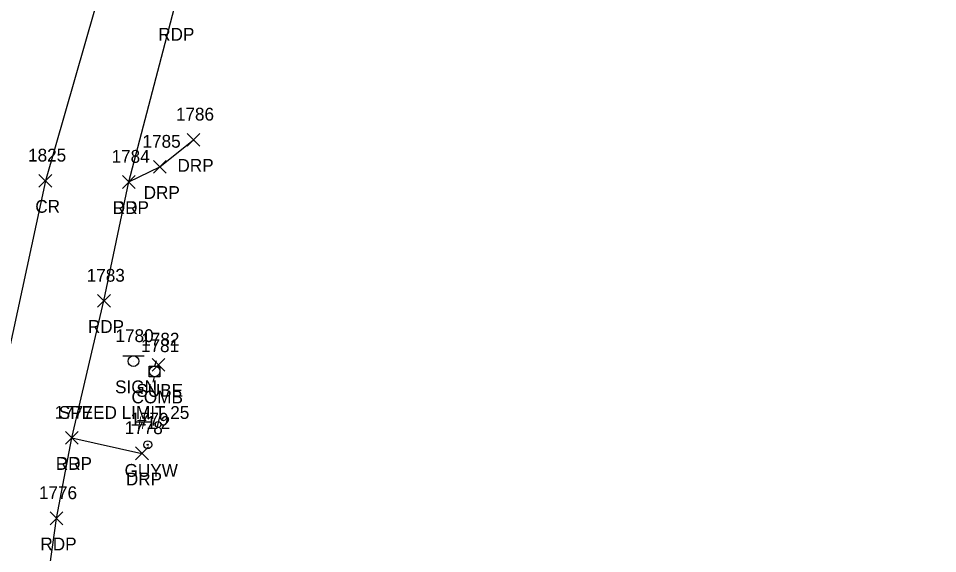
# Model space of a CAD drawing. Extents: x 1769141 to 1770817, y 735471 to 742405.
# Drawn here: x 1770278.8 to 1770422.3, y 741957.5 to 742041.1 of the extents above; entities that cross this region are included whole.
import ezdxf

# ---------------------------------------------------------------- set-up
doc = ezdxf.new("R2010")
doc.units = 0
for name, color, linetype in [('P_A', 7, 'Continuous'), ('P_I', 7, 'Continuous'), ('P_TIC', 7, 'Continuous'), ('PET', 7, 'Continuous'), ('PRC', 7, 'Continuous'), ('R_A', 7, 'Continuous'), ('R_I', 7, 'Continuous'), ('R_TIC', 7, 'Continuous'), ('RDP', 7, 'Continuous'), ('S_A', 7, 'Continuous'), ('S_C', 7, 'Continuous'), ('S_I', 7, 'Continuous'), ('SSGN', 7, 'Continuous'), ('U_A', 7, 'Continuous'), ('U_C', 7, 'Continuous'), ('U_I', 7, 'Continuous'), ('U_TIC', 7, 'Continuous'), ('UP', 7, 'Continuous'), ('UPGW', 7, 'Continuous')]:
    doc.layers.add(name, color=color, linetype=linetype)

msp = doc.modelspace()

# ---------------------------------------------------------------- linework, layer by layer
at = {"layer": 'P_TIC'}
for points in [[(1770282.01, 742014.74), (1770284.01, 742016.74)], [(1770284.01, 742014.74), (1770282.01, 742016.74)], [(1770295.04, 742014.55), (1770297.04, 742016.55)], [(1770297.04, 742014.55), (1770295.04, 742016.55)], [(1770291.16, 741995.98), (1770293.16, 741997.98)], [(1770293.16, 741995.98), (1770291.16, 741997.98)], [(1770286.15, 741974.59), (1770288.15, 741976.59)], [(1770288.15, 741974.59), (1770286.15, 741976.59)], [(1770283.76, 741962.02), (1770285.76, 741964.02)], [(1770285.76, 741962.02), (1770283.76, 741964.02)]]:
    msp.add_lwpolyline(points, dxfattribs=at)
at = {"layer": 'PET'}
msp.add_lwpolyline([(1770422.29, 741864.07), (1770398.93, 741870.56), (1770372.7, 741880.17), (1770329.8, 741894.78), (1770292.6, 741907.67), (1770289.4, 741909.48), (1770287.04, 741911.42), (1770285.19, 741914.05), (1770284.69, 741915.66), (1770284.38, 741918.61), (1770284.07, 741923.66), (1770281.65, 741940.66), (1770284.76, 741963.02), (1770287.15, 741975.59), (1770292.16, 741996.98), (1770296.04, 742015.55), (1770303.14, 742042.61)], dxfattribs=at)
at = {"layer": 'PRC'}
msp.add_lwpolyline([(1770386.13, 742315.42), (1770368.53, 742271.05), (1770352, 742227.48), (1770338.73, 742191.59), (1770324.94, 742150.68), (1770312.78, 742113.37), (1770302.28, 742081.69), (1770292.17, 742047.68), (1770283.01, 742015.74), (1770275.68, 741981.9), (1770269.49, 741954.54), (1770264.41, 741931.75), (1770261.81, 741920.34)], dxfattribs=at)
at = {"layer": 'R_TIC'}
for points in [[(1770305.14, 742021.14), (1770307.14, 742023.14)], [(1770307.14, 742021.14), (1770305.14, 742023.14)], [(1770299.87, 742016.9), (1770301.87, 742018.9)], [(1770301.87, 742016.9), (1770299.87, 742018.9)], [(1770295.04, 742014.55), (1770297.04, 742016.55)], [(1770297.04, 742014.55), (1770295.04, 742016.55)], [(1770286.15, 741974.59), (1770288.15, 741976.59)], [(1770288.15, 741974.59), (1770286.15, 741976.59)], [(1770297.09, 741972.17), (1770299.09, 741974.17)], [(1770299.09, 741972.17), (1770297.09, 741974.17)]]:
    msp.add_lwpolyline(points, dxfattribs=at)
at = {"layer": 'RDP'}
for points in [[(1770296.04, 742015.55), (1770300.87, 742017.9), (1770306.14, 742022.14)], [(1770287.15, 741975.59), (1770298.09, 741973.17)]]:
    msp.add_lwpolyline(points, dxfattribs=at)
at = {"layer": 'SSGN'}
for p, q in [((1770295.11, 741988.4), (1770298.45, 741988.4)), ((1770296.76, 741987.57), (1770296.76, 741987.57))]:
    msp.add_line(p, q, dxfattribs=at)
msp.add_circle((1770296.76, 741987.57), 0.833, dxfattribs=at)
at = {"layer": 'U_TIC'}
for points in [[(1770299.68, 741986), (1770301.68, 741988)], [(1770301.68, 741986), (1770299.68, 741988)]]:
    msp.add_lwpolyline(points, dxfattribs=at)
at = {"layer": 'UP'}
for p, q in [((1770300.32, 741987.64), (1770300.07, 741986.81)), ((1770299.24, 741985.14), (1770299.24, 741986.81)), ((1770299.24, 741986.81), (1770300.9, 741986.81)), ((1770300.07, 741985.98), (1770300.07, 741985.98)), ((1770300.9, 741986.81), (1770300.9, 741985.14)), ((1770300.9, 741985.14), (1770299.24, 741985.14)), ((1770299.82, 741984.31), (1770300.07, 741985.14))]:
    msp.add_line(p, q, dxfattribs=at)
msp.add_circle((1770300.07, 741985.98), 0.833, dxfattribs=at)
at = {"layer": 'UPGW'}
for radius in [0.625, 0.0833]:
    msp.add_circle((1770298.99, 741974.51), radius, dxfattribs=at)

# ---------------------------------------------------------------- texts
at = {"layer": 'P_A'}
for s, p in [('RDP', (1770300.63, 742037.61)), ('CR', (1770281.44, 742010.74)), ('RDP', (1770293.53, 742010.55)), ('RDP', (1770289.65, 741991.98)), ('RDP', (1770284.64, 741970.59)), ('RDP', (1770282.24, 741958.02))]:
    msp.add_text(s, height=2, dxfattribs=at).set_placement(p)
at = {"layer": 'P_I'}
for s, p in [('1825', (1770280.32, 742018.74)), ('1784', (1770293.35, 742018.55)), ('1783', (1770289.47, 741999.98)), ('1777', (1770284.46, 741978.59)), ('1776', (1770282.01, 741966.02))]:
    msp.add_text(s, height=2, dxfattribs=at).set_placement(p)
at = {"layer": 'R_A'}
for p in [(1770303.63, 742017.14), (1770298.36, 742012.9), (1770293.53, 742010.55), (1770284.64, 741970.59), (1770295.58, 741968.17)]:
    msp.add_text('DRP', height=2, dxfattribs=at).set_placement(p)
at = {"layer": 'R_I'}
for s, p in [('1786', (1770303.39, 742025.14)), ('1785', (1770298.18, 742020.9)), ('1784', (1770293.35, 742018.55)), ('1777', (1770284.46, 741978.59)), ('1778', (1770295.4, 741976.17))]:
    msp.add_text(s, height=2, dxfattribs=at).set_placement(p)
at = {"layer": 'S_A'}
msp.add_text('SIGN', height=2, dxfattribs=at).set_placement((1770293.9, 741982.55))
at = {"layer": 'S_C'}
msp.add_text('SPEED LIMIT 25', height=2, dxfattribs=at).set_placement((1770285.12, 741978.55))
at = {"layer": 'S_I'}
msp.add_text('1780', height=2, dxfattribs=at).set_placement((1770293.96, 741990.55))
at = {"layer": 'U_A'}
for s, p in [('COMB', (1770296.46, 741980.98)), ('SUBE', (1770297.22, 741982)), ('GUYW', (1770295.38, 741969.51))]:
    msp.add_text(s, height=2, dxfattribs=at).set_placement(p)
at = {"layer": 'U_C'}
msp.add_text('#1/2', height=2, dxfattribs=at).set_placement((1770297.3, 741976.98))
at = {"layer": 'U_I'}
for s, p in [('1782', (1770297.99, 741990)), ('1781', (1770297.94, 741988.98)), ('1779', (1770296.29, 741977.51))]:
    msp.add_text(s, height=2, dxfattribs=at).set_placement(p)

doc.saveas('drawing.dxf')
